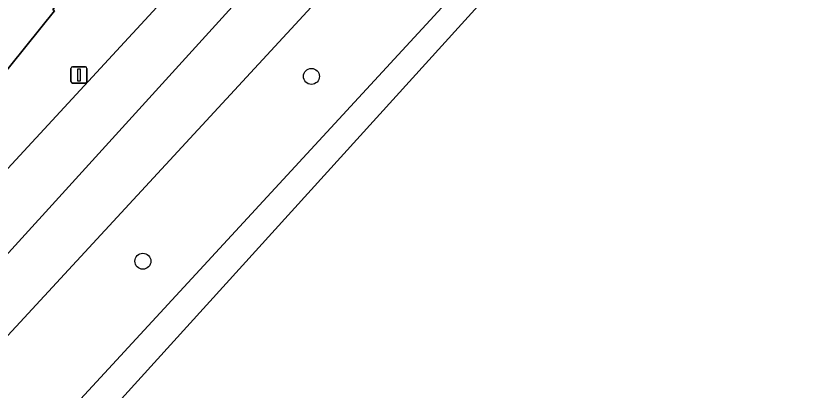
# Model space of a CAD drawing. Extents: x 159039 to 160102, y 381214 to 382524.
# Drawn here: x 159990.82 to 160039.12, y 382052.24 to 382075.27 of the extents above; entities that cross this region are included whole.
import ezdxf

# ---------------------------------------------------------------- set-up
doc = ezdxf.new("R2010")
doc.units = 0
for name, color, linetype in [('IMGEO_Berm_groen', 7, 'Continuous'), ('IMGEO_Boom', 7, 'Continuous'), ('IMGEO_Fietspad_gesloten', 7, 'Continuous'), ('IMGEO_Lichtmast', 7, 'Continuous'), ('IMGEO_Rijbaan_regionaal_gesloten', 7, 'Continuous')]:
    doc.layers.add(name, color=color, linetype=linetype)

msp = doc.modelspace()

# ---------------------------------------------------------------- linework, layer by layer
at = {"layer": 'IMGEO_Berm_groen'}
for points in [[(160036.339, 382105.431), (159932.14, 381992.638)], [(159872.226, 381917.285), (159889.261, 381936.647), (159908.644, 381958.347), (159911.309, 381961.236), (160037.041, 382097.494), (160041.888, 382102.515)], [(159984.869, 382059.983), (160019.807, 382097.799)], [(159994.585, 382077.598), (159993.102, 382075.647), (159993.205, 382075.579), (159985.888, 382066.503)]]:
    msp.add_lwpolyline(points, dxfattribs=at)
at = {"layer": 'IMGEO_Boom'}
for centre in [(160009, 382071.542), (159998.638, 382060.179)]:
    msp.add_circle(centre, 0.489, dxfattribs=at)
at = {"layer": 'IMGEO_Fietspad_gesloten'}
msp.add_lwpolyline([(159985.888, 382066.503), (159993.205, 382075.579), (159993.102, 382075.647), (159994.585, 382077.598), (160000.656, 382085.087), (160003.828, 382088.648), (160019.079, 382105.186), (160033.184, 382120.503)], dxfattribs=at)
at = {"layer": 'IMGEO_Lichtmast'}
for p, q in [((159994.21, 382071.228), (159994.21, 382072.028)), ((159994.21, 382072.028), (159994.21, 382071.228)), ((159994.31, 382072.128), (159995.1, 382072.128)), ((159995.1, 382072.128), (159994.31, 382072.128)), ((159995.2, 382072.028), (159995.2, 382071.228)), ((159995.2, 382071.228), (159995.2, 382072.028)), ((159995.1, 382071.128), (159994.31, 382071.128)), ((159994.31, 382071.128), (159995.1, 382071.128))]:
    msp.add_line(p, q, dxfattribs=at)
msp.add_lwpolyline([(159994.63, 382072.003), (159994.78, 382072.003), (159994.78, 382071.253), (159994.63, 382071.253), (159994.63, 382072.003)], dxfattribs=at)
for centre, start, end in [((159994.31, 382072.028), 90, 180), ((159994.31, 382072.028), 90, 180), ((159995.1, 382072.028), 0, 90), ((159995.1, 382072.028), 360, 90), ((159994.31, 382071.228), 180, 270), ((159994.31, 382071.228), 180, 270), ((159995.1, 382071.228), 270, 0), ((159995.1, 382071.228), 270, 0)]:
    msp.add_arc(centre, 0.1, start, end, dxfattribs=at)
at = {"layer": 'IMGEO_Rijbaan_regionaal_gesloten'}
for points in [[(159863.621, 381925.29), (159892.348, 381955.101), (159902.631, 381965.986), (159916.205, 381980.354), (159948.066, 382014.844), (159980.312, 382049.642), (160004.13, 382075.818), (160023.37, 382096.527), (160030.835, 382104.457), (160035.49, 382109.654), (160040.107, 382115.62), (160043.032, 382120.201), (160047.957, 382130.21), (160049.7, 382134.405), (160051.027, 382138.476)], [(160054.181, 382135.339), (160051.027, 382138.476), (160049.7, 382134.405), (160047.957, 382130.21), (160043.032, 382120.201), (160040.107, 382115.62), (160035.49, 382109.654), (160030.835, 382104.457), (160023.37, 382096.527), (160004.13, 382075.818), (159980.312, 382049.642), (159948.066, 382014.844), (159916.205, 381980.354), (159902.631, 381965.986), (159892.348, 381955.101), (159863.621, 381925.29), (159866.19, 381922.846), (159876.751, 381933.709), (159905.338, 381963.421), (159908.385, 381966.588), (159925.477, 381984.721), (159925.653, 381984.949)], [(160039.003, 382120.416), (160035.849, 382115.919), (160030.07, 382108.913), (160019.881, 382097.88), (160019.807, 382097.799), (159984.869, 382059.983), (159978.731, 382053.321), (159927.258, 381997.699)], [(159873.9, 381915.731), (160018.218, 382074.759), (160045.107, 382104.389), (160048.445, 382108.34)], [(159932.14, 381992.638), (160036.339, 382105.431)], [(160041.888, 382102.515), (160037.041, 382097.494), (159911.309, 381961.236), (159908.644, 381958.347), (159889.261, 381936.647), (159872.226, 381917.285), (159873.9, 381915.731)]]:
    msp.add_lwpolyline(points, dxfattribs=at)

doc.saveas('drawing.dxf')
